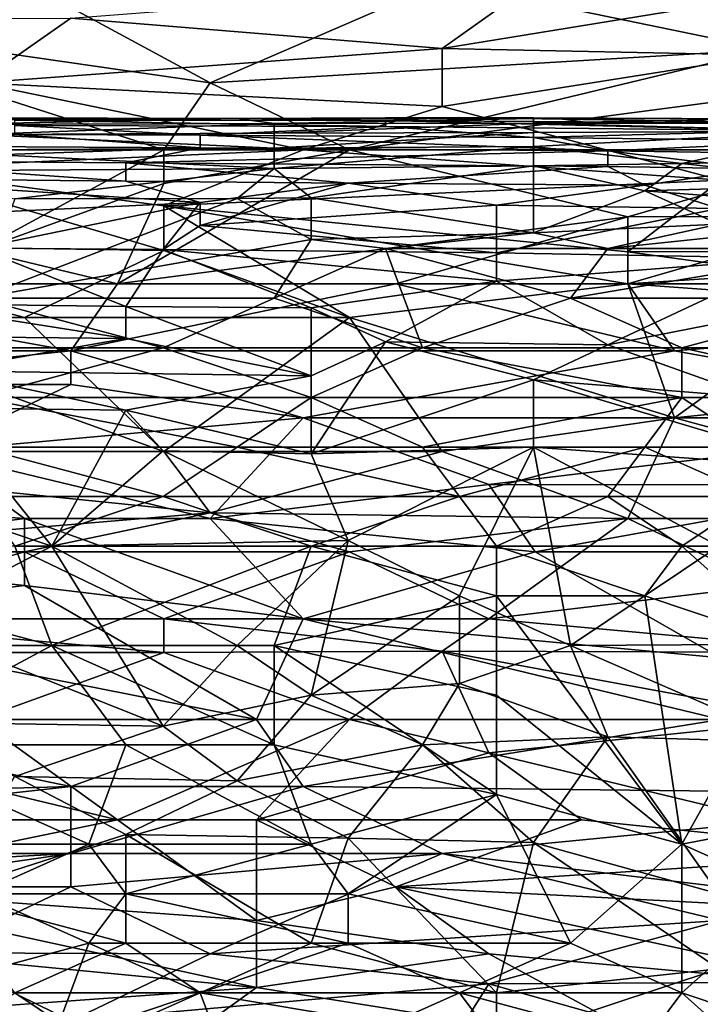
# Model space of a CAD drawing. Extents: x -0.3 to 0.3, y -0.266 to 0.266.
# Tile 341 of 430: x 0.008 to 0.032, y 0.202 to 0.238. Entities that reach past the tile are written whole.
import ezdxf

# ---------------------------------------------------------------- set-up
doc = ezdxf.new("R2010")
doc.units = 0

msp = doc.modelspace()

# ---------------------------------------------------------------- linework, layer by layer
for points in [[(0.014941, 0.235326, 1.180461), (0.00832, 0.238909, 1.181069), (-0.001611, 0.237714, 1.180968)], [(0.014941, 0.235326, 1.180461), (0.023217, 0.238909, 1.18092), (0.00832, 0.238909, 1.181069)], [(0.026528, 0.238909, 0.719272), (0.023217, 0.236555, 0.715185), (0.009975, 0.237627, 0.716746)], [(0.014941, 0.235326, 1.180461), (0.034804, 0.23652, 1.180467), (0.023217, 0.238909, 1.18092)], [(0.023217, 0.236555, 0.715185), (0.026528, 0.238909, 0.719272), (0.038114, 0.238983, 0.719868)], [(0.034804, 0.236318, 0.715185), (0.023217, 0.236555, 0.715185), (0.038114, 0.238983, 0.719868)], [(0.034804, 0.23652, 1.180467), (0.04308, 0.238909, 1.180696), (0.023217, 0.238909, 1.18092)], [(0.013286, 0.232937, 1.179907), (-0.001611, 0.237714, 1.180968), (-0.003266, 0.232937, 1.179973)], [(-0.003266, 0.237624, 0.716746), (0.009975, 0.237627, 0.716746), (0.006665, 0.235326, 0.713097)], [(-0.001611, 0.237714, 1.180968), (0.013286, 0.232937, 1.179907), (0.014941, 0.235326, 1.180461)], [(0.006665, 0.235326, 0.713097), (0.009975, 0.237627, 0.716746), (0.023217, 0.236555, 0.715185)], [(0.006665, 0.235326, 0.713097), (0.023217, 0.236555, 0.715185), (0.023217, 0.23448, 0.712062)], [(0.023217, 0.23448, 0.712062), (0.023217, 0.236555, 0.715185), (0.034804, 0.236318, 0.715185)], [(0.019907, 0.232937, 1.179828), (0.034804, 0.23652, 1.180467), (0.014941, 0.235326, 1.180461)], [(0.019907, 0.232937, 1.179828), (0.038114, 0.235326, 1.18019), (0.034804, 0.23652, 1.180467)], [(0.033148, 0.231852, 0.70894), (0.023217, 0.23448, 0.712062), (0.034804, 0.236318, 0.715185)], [(0.018251, 0.232937, 0.709895), (0.003354, 0.232271, 0.70894), (0.006665, 0.235326, 0.713097)], [(0.023217, 0.23448, 0.712062), (0.018251, 0.232937, 0.709895), (0.006665, 0.235326, 0.713097)], [(0.019907, 0.232937, 1.179828), (0.014941, 0.235326, 1.180461), (0.013286, 0.232937, 1.179907)], [(0.019907, 0.232937, 1.179828), (0.038114, 0.232937, 1.179612), (0.038114, 0.235326, 1.18019)], [(0.018251, 0.232937, 0.709895), (0.023217, 0.23448, 0.712062), (0.033148, 0.231852, 0.70894)], [(0.015901, 0.234058, 0.746671), (0.026472, 0.234052, 0.746671), (0.023829, 0.234096, 0.745225)], [(0.015901, 0.234058, 0.746671), (0.023829, 0.234096, 0.745225), (0.021186, 0.233984, 0.74378)], [(0.021186, 0.233984, 0.74378), (0.023829, 0.234096, 0.745225), (0.037043, 0.233877, 0.74378)], [(0.026472, 0.234052, 0.746671), (0.034401, 0.23404, 0.746671), (0.023829, 0.234096, 0.745225)], [(0.023829, 0.234096, 0.745225), (0.034401, 0.23404, 0.746671), (0.038365, 0.234006, 0.745225)], [(0.023829, 0.234096, 0.745225), (0.038365, 0.234006, 0.745225), (0.037043, 0.233877, 0.74378)], [(0.006651, 0.234083, 0.745225), (0.00533, 0.23404, 0.746671), (0.015901, 0.234058, 0.746671)], [(0.00533, 0.233843, 0.748116), (0.017222, 0.233882, 0.748116), (0.015901, 0.234058, 0.746671)], [(0.00533, 0.23404, 0.746671), (0.00533, 0.233843, 0.748116), (0.015901, 0.234058, 0.746671)], [(0.00533, 0.233843, 0.748116), (0.006651, 0.23348, 0.749562), (0.017222, 0.233882, 0.748116)], [(0.006651, 0.234083, 0.745225), (0.015901, 0.234058, 0.746671), (0.007972, 0.233998, 0.74378)], [(0.006651, 0.23348, 0.749562), (0.017222, 0.233535, 0.749562), (0.017222, 0.233882, 0.748116)], [(0.007972, 0.233998, 0.74378), (0.015901, 0.234058, 0.746671), (0.021186, 0.233984, 0.74378)], [(0.007972, 0.233806, 0.742335), (0.007972, 0.233998, 0.74378), (0.021186, 0.233771, 0.742335)], [(0.007972, 0.233998, 0.74378), (0.021186, 0.233984, 0.74378), (0.021186, 0.233771, 0.742335)], [(0.007972, 0.233806, 0.742335), (0.021186, 0.233771, 0.742335), (0.014579, 0.233463, 0.740889)], [(0.007972, 0.23348, 0.740889), (0.007972, 0.233806, 0.742335), (0.014579, 0.233463, 0.740889)], [(0.014579, 0.233463, 0.740889), (0.021186, 0.233771, 0.742335), (0.026472, 0.233381, 0.740889)], [(0.015901, 0.234058, 0.746671), (0.017222, 0.233882, 0.748116), (0.026472, 0.234052, 0.746671)], [(0.017222, 0.233882, 0.748116), (0.026472, 0.233885, 0.748116), (0.026472, 0.234052, 0.746671)], [(0.017222, 0.233882, 0.748116), (0.017222, 0.233535, 0.749562), (0.026472, 0.233885, 0.748116)], [(0.017222, 0.233535, 0.749562), (0.026472, 0.233551, 0.749562), (0.026472, 0.233885, 0.748116)], [(0.021186, 0.233984, 0.74378), (0.037043, 0.233877, 0.74378), (0.035722, 0.233633, 0.742335)], [(0.021186, 0.233771, 0.742335), (0.021186, 0.233984, 0.74378), (0.035722, 0.233633, 0.742335)], [(0.021186, 0.233771, 0.742335), (0.035722, 0.233633, 0.742335), (0.026472, 0.233381, 0.740889)], [(0.026472, 0.234052, 0.746671), (0.026472, 0.233885, 0.748116), (0.034401, 0.23404, 0.746671)], [(0.026472, 0.233885, 0.748116), (0.038365, 0.233882, 0.748116), (0.034401, 0.23404, 0.746671)], [(0.026472, 0.233551, 0.749562), (0.037043, 0.233601, 0.749562), (0.026472, 0.233885, 0.748116)], [(0.026472, 0.233885, 0.748116), (0.037043, 0.233601, 0.749562), (0.038365, 0.233882, 0.748116)], [(0.000044, 0.233091, 0.739444), (0.007972, 0.23348, 0.740889), (0.014579, 0.233012, 0.739444)], [(0.004008, 0.232928, 0.751007), (0.017222, 0.233002, 0.751007), (0.006651, 0.23348, 0.749562)], [(0.006651, 0.23348, 0.749562), (0.017222, 0.233002, 0.751007), (0.017222, 0.233535, 0.749562)], [(0.007972, 0.23348, 0.740889), (0.014579, 0.233463, 0.740889), (0.014579, 0.233012, 0.739444)], [(0.014579, 0.233463, 0.740889), (0.026472, 0.233381, 0.740889), (0.029115, 0.232899, 0.739444)], [(0.029115, 0.232899, 0.739444), (0.014579, 0.233012, 0.739444), (0.014579, 0.233463, 0.740889)], [(0.017222, 0.233002, 0.751007), (0.026472, 0.233056, 0.751007), (0.026472, 0.233551, 0.749562)], [(0.017222, 0.233535, 0.749562), (0.017222, 0.233002, 0.751007), (0.026472, 0.233551, 0.749562)], [(0.026472, 0.233381, 0.740889), (0.035722, 0.233633, 0.742335), (0.037043, 0.233255, 0.740889)], [(0.026472, 0.233551, 0.749562), (0.026472, 0.233056, 0.751007), (0.037043, 0.233601, 0.749562)], [(0.026472, 0.233056, 0.751007), (0.031758, 0.23245, 0.752452), (0.037043, 0.233601, 0.749562)], [(0.031758, 0.23245, 0.752452), (0.044972, 0.232702, 0.752452), (0.037043, 0.233601, 0.749562)], [(0.000044, 0.233091, 0.739444), (0.014579, 0.233012, 0.739444), (0.001365, 0.232561, 0.737998)], [(0.017222, 0.233002, 0.751007), (0.017222, 0.232276, 0.752452), (0.026472, 0.233056, 0.751007)], [(0.017222, 0.232276, 0.752452), (0.026472, 0.232364, 0.752452), (0.026472, 0.233056, 0.751007)], [(0.037043, 0.233255, 0.740889), (0.029115, 0.232899, 0.739444), (0.026472, 0.233381, 0.740889)], [(0.031758, 0.23245, 0.752452), (0.026472, 0.233056, 0.751007), (0.026472, 0.232364, 0.752452)], [(0.035722, 0.232813, 0.739444), (0.029115, 0.232899, 0.739444), (0.037043, 0.233255, 0.740889)], [(0.006665, 0.229355, 1.178787), (0.013286, 0.232937, 1.179907), (-0.003266, 0.232937, 1.179973)], [(0.001365, 0.232561, 0.737998), (0.014579, 0.233012, 0.739444), (0.011937, 0.23248, 0.737998)], [(0.004008, 0.232928, 0.751007), (0.002687, 0.232174, 0.752452), (0.017222, 0.232276, 0.752452)], [(0.003354, 0.232271, 0.70894), (0.018251, 0.232937, 0.709895), (0.013286, 0.230945, 0.707379)], [(0.017222, 0.233002, 0.751007), (0.004008, 0.232928, 0.751007), (0.017222, 0.232276, 0.752452)], [(0.006665, 0.229355, 1.178787), (0.013286, 0.231743, 1.179549), (0.013286, 0.232937, 1.179907)], [(0.019907, 0.232937, 1.179828), (0.011631, 0.22816, 1.178264), (0.029838, 0.230549, 1.178956)], [(0.013286, 0.231743, 1.179549), (0.011631, 0.22816, 1.178264), (0.019907, 0.232937, 1.179828)], [(0.014579, 0.233012, 0.739444), (0.029115, 0.232899, 0.739444), (0.011937, 0.23248, 0.737998)], [(0.011937, 0.23248, 0.737998), (0.029115, 0.232899, 0.739444), (0.029115, 0.23235, 0.737998)], [(0.033148, 0.231852, 0.70894), (0.013286, 0.230945, 0.707379), (0.018251, 0.232937, 0.709895)], [(0.013286, 0.231743, 1.179549), (0.019907, 0.232937, 1.179828), (0.013286, 0.232937, 1.179907)], [(0.019907, 0.232937, 1.179828), (0.029838, 0.230549, 1.178956), (0.038114, 0.232937, 1.179612)], [(0.029115, 0.232899, 0.739444), (0.035722, 0.232813, 0.739444), (0.034401, 0.232264, 0.737998)], [(0.029115, 0.23235, 0.737998), (0.029115, 0.232899, 0.739444), (0.034401, 0.232264, 0.737998)], [(0.029838, 0.230549, 1.178956), (0.038114, 0.230558, 1.178866), (0.038114, 0.232937, 1.179612)], [(0.031758, 0.23245, 0.752452), (0.038365, 0.231714, 0.753898), (0.044972, 0.232702, 0.752452)], [(0.001365, 0.23193, 0.736553), (0.001365, 0.232561, 0.737998), (0.011937, 0.231822, 0.736553)], [(0.001365, 0.232561, 0.737998), (0.011937, 0.23248, 0.737998), (0.011937, 0.231822, 0.736553)], [(0.011937, 0.23248, 0.737998), (0.029115, 0.23235, 0.737998), (0.019865, 0.231754, 0.736553)], [(0.011937, 0.231822, 0.736553), (0.011937, 0.23248, 0.737998), (0.019865, 0.231754, 0.736553)], [(0.017222, 0.232276, 0.752452), (0.018544, 0.231228, 0.753898), (0.026472, 0.232364, 0.752452)], [(0.018544, 0.231228, 0.753898), (0.026472, 0.229977, 0.755343), (0.026472, 0.232364, 0.752452)], [(0.019865, 0.231754, 0.736553), (0.029115, 0.23235, 0.737998), (0.030436, 0.231676, 0.736553)], [(0.026472, 0.232364, 0.752452), (0.030436, 0.231472, 0.753898), (0.031758, 0.23245, 0.752452)], [(0.026472, 0.232364, 0.752452), (0.026472, 0.229977, 0.755343), (0.030436, 0.231472, 0.753898)], [(0.030436, 0.231676, 0.736553), (0.029115, 0.23235, 0.737998), (0.034401, 0.232264, 0.737998)], [(0.030436, 0.231472, 0.753898), (0.038365, 0.231714, 0.753898), (0.031758, 0.23245, 0.752452)], [(0.003354, 0.232271, 0.70894), (0.013286, 0.229355, 0.705556), (-0.001611, 0.229581, 0.705817)], [(0.002687, 0.232174, 0.752452), (0.007972, 0.23119, 0.753845), (0.017222, 0.232276, 0.752452)], [(0.003354, 0.232271, 0.70894), (0.013286, 0.230945, 0.707379), (0.013286, 0.229355, 0.705556)], [(0.007972, 0.23119, 0.753845), (0.015901, 0.231203, 0.753898), (0.017222, 0.232276, 0.752452)], [(0.015901, 0.231203, 0.753898), (0.018544, 0.231228, 0.753898), (0.017222, 0.232276, 0.752452)], [(0.034401, 0.232264, 0.737998), (0.033079, 0.230851, 0.735108), (0.030436, 0.231676, 0.736553)], [(0.014579, 0.231063, 0.735108), (0.000044, 0.230388, 0.733662), (0.001365, 0.23193, 0.736553)], [(0.011937, 0.231822, 0.736553), (0.014579, 0.231063, 0.735108), (0.001365, 0.23193, 0.736553)], [(0.006665, 0.229355, 1.178787), (0.011631, 0.22816, 1.178264), (0.013286, 0.231743, 1.179549)], [(0.019865, 0.231754, 0.736553), (0.014579, 0.231063, 0.735108), (0.011937, 0.231822, 0.736553)], [(0.033148, 0.231852, 0.70894), (0.029838, 0.229303, 0.705817), (0.013286, 0.230945, 0.707379)], [(0.019865, 0.231754, 0.736553), (0.025151, 0.230972, 0.735108), (0.014579, 0.230239, 0.733662)], [(0.014579, 0.231063, 0.735108), (0.019865, 0.231754, 0.736553), (0.014579, 0.230239, 0.733662)], [(0.030436, 0.231676, 0.736553), (0.025151, 0.230972, 0.735108), (0.019865, 0.231754, 0.736553)], [(0.025151, 0.230972, 0.735108), (0.030436, 0.231676, 0.736553), (0.033079, 0.230851, 0.735108)], [(0.044735, 0.229355, 0.706464), (0.029838, 0.229303, 0.705817), (0.033148, 0.231852, 0.70894)], [(0.038365, 0.231714, 0.753898), (0.030436, 0.231472, 0.753898), (0.041008, 0.230669, 0.755343)], [(0.033079, 0.230285, 0.755343), (0.030436, 0.231472, 0.753898), (0.026472, 0.229977, 0.755343)], [(0.041008, 0.230669, 0.755343), (0.030436, 0.231472, 0.753898), (0.033079, 0.230285, 0.755343)], [(0.000044, 0.230388, 0.733662), (0.014579, 0.231063, 0.735108), (0.006651, 0.229439, 0.732217)], [(0.007972, 0.23119, 0.753845), (0.006651, 0.227652, 0.756547), (0.015901, 0.231203, 0.753898)], [(0.006651, 0.227652, 0.756547), (0.018544, 0.229737, 0.755343), (0.015901, 0.231203, 0.753898)], [(0.006651, 0.229439, 0.732217), (0.014579, 0.231063, 0.735108), (0.013258, 0.229382, 0.732217)], [(0.013258, 0.229382, 0.732217), (0.014579, 0.231063, 0.735108), (0.014579, 0.230239, 0.733662)], [(0.029838, 0.22816, 0.704512), (0.013286, 0.230945, 0.707379), (0.029838, 0.229303, 0.705817)], [(0.013286, 0.230945, 0.707379), (0.029838, 0.22816, 0.704512), (0.019907, 0.226966, 0.703024)], [(0.013286, 0.230945, 0.707379), (0.019907, 0.226966, 0.703024), (0.013286, 0.229355, 0.705556)], [(0.025151, 0.230972, 0.735108), (0.025151, 0.229266, 0.732217), (0.014579, 0.230239, 0.733662)], [(0.018544, 0.231228, 0.753898), (0.015901, 0.231203, 0.753898), (0.018544, 0.229737, 0.755343)], [(0.026472, 0.229977, 0.755343), (0.018544, 0.231228, 0.753898), (0.018544, 0.229737, 0.755343)], [(0.033079, 0.230851, 0.735108), (0.025151, 0.229266, 0.732217), (0.025151, 0.230972, 0.735108)], [(0.033079, 0.230851, 0.735108), (0.035722, 0.229082, 0.732217), (0.025151, 0.229266, 0.732217)], [(0.033079, 0.230285, 0.755343), (0.029115, 0.229421, 0.75591), (0.041008, 0.230669, 0.755343)], [(0.029115, 0.229421, 0.75591), (0.038365, 0.229421, 0.756359), (0.041008, 0.230669, 0.755343)], [(0.029838, 0.230549, 1.178956), (0.011631, 0.22816, 1.178264), (0.021562, 0.22816, 1.178131)], [(0.025151, 0.229266, 0.732217), (0.013258, 0.229382, 0.732217), (0.014579, 0.230239, 0.733662)], [(0.029838, 0.22816, 1.17803), (0.029838, 0.230549, 1.178956), (0.021562, 0.22816, 1.178131)], [(0.026472, 0.229977, 0.755343), (0.029115, 0.229421, 0.75591), (0.033079, 0.230285, 0.755343)], [(0.029838, 0.22816, 1.17803), (0.048045, 0.229355, 1.178257), (0.038114, 0.230558, 1.178866)], [(0.038114, 0.230558, 1.178866), (0.029838, 0.230549, 1.178956), (0.029838, 0.22816, 1.17803)], [(0.018544, 0.229737, 0.755343), (0.021186, 0.229421, 0.755654), (0.026472, 0.229977, 0.755343)], [(0.021186, 0.229421, 0.755654), (0.029115, 0.229421, 0.75591), (0.026472, 0.229977, 0.755343)], [(-0.001611, 0.229581, 0.705817), (0.013286, 0.229355, 0.705556), (0.00832, 0.226966, 0.702986)], [(0.000044, 0.226966, 0.703006), (-0.001611, 0.229581, 0.705817), (0.00832, 0.226966, 0.702986)], [(0.017222, 0.227652, 0.756685), (0.018544, 0.229737, 0.755343), (0.006651, 0.227652, 0.756547)], [(0.017222, 0.227652, 0.756685), (0.021186, 0.229421, 0.755654), (0.018544, 0.229737, 0.755343)], [(0.011631, 0.22816, 1.178264), (0.006665, 0.229355, 1.178787), (-0.003266, 0.22816, 1.178348)], [(0.004008, 0.227459, 0.729326), (0.006651, 0.229439, 0.732217), (0.011937, 0.22736, 0.729326)], [(0.013258, 0.229382, 0.732217), (0.011937, 0.22736, 0.729326), (0.006651, 0.229439, 0.732217)], [(0.013286, 0.229355, 0.705556), (0.019907, 0.226966, 0.703024), (0.00832, 0.226966, 0.702986)], [(0.018544, 0.227309, 0.729326), (0.011937, 0.22736, 0.729326), (0.013258, 0.229382, 0.732217)], [(0.013258, 0.229382, 0.732217), (0.025151, 0.229266, 0.732217), (0.025151, 0.228255, 0.730772)], [(0.025151, 0.228255, 0.730772), (0.018544, 0.227309, 0.729326), (0.013258, 0.229382, 0.732217)], [(0.017222, 0.227652, 0.756685), (0.022508, 0.225883, 0.757555), (0.021186, 0.229421, 0.755654)], [(0.029115, 0.229421, 0.75591), (0.021186, 0.229421, 0.755654), (0.027793, 0.227652, 0.756998)], [(0.021186, 0.229421, 0.755654), (0.022508, 0.225883, 0.757555), (0.027793, 0.227652, 0.756998)], [(0.025151, 0.228255, 0.730772), (0.025151, 0.229266, 0.732217), (0.035722, 0.229082, 0.732217)], [(0.038365, 0.227652, 0.757506), (0.038365, 0.229421, 0.756359), (0.027793, 0.227652, 0.756998)], [(0.038365, 0.229421, 0.756359), (0.029115, 0.229421, 0.75591), (0.027793, 0.227652, 0.756998)], [(0.044735, 0.229355, 0.706464), (0.038114, 0.22816, 0.704813), (0.029838, 0.229303, 0.705817)], [(0.04639, 0.226966, 1.17728), (0.048045, 0.229355, 1.178257), (0.029838, 0.22816, 1.17803)], [(0.038114, 0.22816, 0.704813), (0.029838, 0.22816, 0.704512), (0.029838, 0.229303, 0.705817)], [(0.025151, 0.228255, 0.730772), (0.035722, 0.229082, 0.732217), (0.029115, 0.225985, 0.727881)], [(0.035722, 0.229082, 0.732217), (0.034401, 0.227027, 0.729326), (0.029115, 0.225985, 0.727881)], [(-0.006577, 0.225772, 1.177246), (0.009975, 0.225772, 1.177189), (-0.003266, 0.22816, 1.178348)], [(0.009975, 0.225772, 1.177189), (0.011631, 0.22816, 1.178264), (-0.003266, 0.22816, 1.178348)], [(0.011631, 0.22816, 1.178264), (0.009975, 0.225772, 1.177189), (0.021562, 0.22816, 1.178131)], [(0.021562, 0.22816, 1.178131), (0.009975, 0.225772, 1.177189), (0.031493, 0.225772, 1.176907)], [(0.018544, 0.227309, 0.729326), (0.025151, 0.228255, 0.730772), (0.021186, 0.226096, 0.727881)], [(0.029838, 0.22816, 0.704512), (0.031493, 0.223383, 0.699653), (0.019907, 0.226966, 0.703024)], [(0.021186, 0.226096, 0.727881), (0.025151, 0.228255, 0.730772), (0.029115, 0.225985, 0.727881)], [(0.021562, 0.22816, 1.178131), (0.031493, 0.225772, 1.176907), (0.029838, 0.22816, 1.17803)], [(0.031493, 0.225772, 1.176907), (0.04639, 0.226966, 1.17728), (0.029838, 0.22816, 1.17803)], [(0.029838, 0.22816, 0.704512), (0.038114, 0.22816, 0.704813), (0.031493, 0.223383, 0.699653)], [(0.031493, 0.223383, 0.699653), (0.038114, 0.22816, 0.704813), (0.04308, 0.224578, 0.701302)], [(0.004008, 0.227459, 0.729326), (0.011937, 0.226219, 0.727881), (0.000044, 0.226327, 0.727881)], [(0.004008, 0.227459, 0.729326), (0.011937, 0.22736, 0.729326), (0.011937, 0.226219, 0.727881)], [(0.017222, 0.227652, 0.756685), (0.006651, 0.227652, 0.756547), (0.013258, 0.225883, 0.757324)], [(0.013258, 0.225883, 0.757324), (0.006651, 0.227652, 0.756547), (0.006651, 0.225883, 0.757249)], [(0.013258, 0.225883, 0.757324), (0.022508, 0.225883, 0.757555), (0.017222, 0.227652, 0.756685)], [(0.022508, 0.225883, 0.757555), (0.031758, 0.225883, 0.757948), (0.027793, 0.227652, 0.756998)], [(0.038365, 0.227652, 0.757506), (0.027793, 0.227652, 0.756998), (0.031758, 0.225883, 0.757948)], [(0.031758, 0.225883, 0.757948), (0.039686, 0.225883, 0.758355), (0.038365, 0.227652, 0.757506)], [(0.018544, 0.227309, 0.729326), (0.018544, 0.224888, 0.726435), (0.011937, 0.22736, 0.729326)], [(0.011937, 0.22736, 0.729326), (0.018544, 0.224888, 0.726435), (0.011937, 0.226219, 0.727881)], [(0.018544, 0.227309, 0.729326), (0.021186, 0.226096, 0.727881), (0.018544, 0.224888, 0.726435)], [(0.013286, 0.222189, 0.698287), (-0.006577, 0.222189, 0.698366), (0.000044, 0.226966, 0.703006)], [(0.00832, 0.226966, 0.702986), (0.013286, 0.222189, 0.698287), (0.000044, 0.226966, 0.703006)], [(0.00832, 0.226966, 0.702986), (0.019907, 0.226966, 0.703024), (0.013286, 0.222189, 0.698287)], [(0.019907, 0.226966, 0.703024), (0.023217, 0.222189, 0.698338), (0.013286, 0.222189, 0.698287)], [(0.019907, 0.226966, 0.703024), (0.031493, 0.223383, 0.699653), (0.023217, 0.222189, 0.698338)], [(0.029115, 0.225985, 0.727881), (0.034401, 0.227027, 0.729326), (0.034401, 0.224114, 0.726007)], [(0.031493, 0.225772, 1.176907), (0.044735, 0.223383, 1.17543), (0.04639, 0.226966, 1.17728)], [(0.000044, 0.226327, 0.727881), (0.011937, 0.226219, 0.727881), (0.00533, 0.225063, 0.726435)], [(0.018544, 0.224888, 0.726435), (0.00533, 0.225063, 0.726435), (0.011937, 0.226219, 0.727881)], [(0.026472, 0.22474, 0.726435), (0.018544, 0.222106, 0.723545), (0.021186, 0.226096, 0.727881)], [(0.021186, 0.226096, 0.727881), (0.018544, 0.222106, 0.723545), (0.018544, 0.224888, 0.726435)], [(0.026472, 0.22474, 0.726435), (0.021186, 0.226096, 0.727881), (0.029115, 0.225985, 0.727881)], [(-0.001611, 0.224578, 1.176616), (0.009975, 0.225772, 1.177189), (-0.006577, 0.225772, 1.177246)], [(-0.001611, 0.224578, 1.176616), (0.009975, 0.224578, 1.176528), (0.009975, 0.225772, 1.177189)], [(0.006651, 0.224114, 0.757656), (0.013258, 0.225883, 0.757324), (0.006651, 0.225883, 0.757249)], [(0.006651, 0.224114, 0.757656), (0.018544, 0.224114, 0.757869), (0.013258, 0.225883, 0.757324)], [(0.018251, 0.223384, 1.175744), (0.031493, 0.225772, 1.176907), (0.009975, 0.225772, 1.177189)], [(0.018251, 0.223384, 1.175744), (0.009975, 0.225772, 1.177189), (0.009975, 0.224578, 1.176528)], [(0.018544, 0.224114, 0.757869), (0.022508, 0.225883, 0.757555), (0.013258, 0.225883, 0.757324)], [(0.018251, 0.223384, 1.175744), (0.044735, 0.223383, 1.17543), (0.031493, 0.225772, 1.176907)], [(0.018544, 0.224114, 0.757869), (0.031758, 0.224114, 0.75839), (0.022508, 0.225883, 0.757555)], [(0.031758, 0.225883, 0.757948), (0.022508, 0.225883, 0.757555), (0.031758, 0.224114, 0.75839)], [(0.034401, 0.224114, 0.726007), (0.026472, 0.22474, 0.726435), (0.029115, 0.225985, 0.727881)], [(0.039686, 0.224114, 0.758828), (0.039686, 0.225883, 0.758355), (0.031758, 0.225883, 0.757948)], [(0.039686, 0.224114, 0.758828), (0.031758, 0.225883, 0.757948), (0.031758, 0.224114, 0.75839)], [(0.018544, 0.224888, 0.726435), (0.011937, 0.223664, 0.72499), (0.00533, 0.225063, 0.726435)], [(0.011937, 0.223664, 0.72499), (0.00533, 0.223746, 0.72499), (0.00533, 0.225063, 0.726435)], [(0.018544, 0.222106, 0.723545), (0.011937, 0.223664, 0.72499), (0.018544, 0.224888, 0.726435)], [(0.018544, 0.222106, 0.723545), (0.026472, 0.22474, 0.726435), (0.026472, 0.222345, 0.723979)], [(0.034401, 0.224114, 0.726007), (0.037043, 0.221589, 0.723545), (0.026472, 0.22474, 0.726435)], [(0.026472, 0.22474, 0.726435), (0.037043, 0.221589, 0.723545), (0.026472, 0.222345, 0.723979)], [(-0.001611, 0.224578, 1.176616), (0.00501, 0.222189, 1.175157), (0.009975, 0.224578, 1.176528)], [(0.018251, 0.223384, 1.175744), (0.009975, 0.224578, 1.176528), (0.00501, 0.222189, 1.175157)], [(0.04308, 0.224578, 0.701302), (0.044735, 0.2198, 0.697016), (0.031493, 0.223383, 0.699653)], [(0.015901, 0.222345, 0.757935), (0.018544, 0.224114, 0.757869), (0.006651, 0.224114, 0.757656)], [(0.006651, 0.222345, 0.757799), (0.015901, 0.222345, 0.757935), (0.006651, 0.224114, 0.757656)], [(0.015901, 0.222345, 0.757935), (0.022508, 0.222345, 0.758164), (0.018544, 0.224114, 0.757869)], [(0.031758, 0.224114, 0.75839), (0.018544, 0.224114, 0.757869), (0.022508, 0.222345, 0.758164)], [(0.030436, 0.222345, 0.758498), (0.031758, 0.224114, 0.75839), (0.022508, 0.222345, 0.758164)], [(0.030436, 0.222345, 0.758498), (0.034401, 0.222345, 0.758723), (0.031758, 0.224114, 0.75839)], [(0.034401, 0.222345, 0.758723), (0.039686, 0.224114, 0.758828), (0.031758, 0.224114, 0.75839)], [(0.004008, 0.220576, 0.72182), (0.00533, 0.223746, 0.72499), (0.009294, 0.218807, 0.720245)], [(0.00533, 0.223746, 0.72499), (0.011937, 0.223664, 0.72499), (0.009294, 0.218807, 0.720245)], [(0.011937, 0.223664, 0.72499), (0.013258, 0.222206, 0.723545), (0.009294, 0.218807, 0.720245)], [(0.018544, 0.222106, 0.723545), (0.013258, 0.222206, 0.723545), (0.011937, 0.223664, 0.72499)], [(0.00501, 0.222189, 1.175157), (0.014941, 0.2198, 1.173491), (0.018251, 0.223384, 1.175744)], [(0.014941, 0.2198, 1.173491), (0.024872, 0.22101, 1.174183), (0.018251, 0.223384, 1.175744)], [(0.024872, 0.22101, 1.174183), (0.044735, 0.223383, 1.17543), (0.018251, 0.223384, 1.175744)], [(0.031493, 0.223383, 0.699653), (0.029838, 0.2198, 0.696475), (0.023217, 0.222189, 0.698338)], [(0.024872, 0.22101, 1.174183), (0.039769, 0.220995, 1.174023), (0.044735, 0.223383, 1.17543)], [(0.044735, 0.2198, 0.697016), (0.029838, 0.2198, 0.696475), (0.031493, 0.223383, 0.699653)], [(0.00501, 0.222189, 1.175157), (-0.008232, 0.220995, 1.174423), (0.00832, 0.2198, 1.173548)], [(0.013286, 0.222189, 0.698287), (0.014941, 0.219998, 0.69645), (-0.006577, 0.222189, 0.698366)], [(0.014941, 0.219998, 0.69645), (-0.001611, 0.218606, 0.695423), (-0.006577, 0.222189, 0.698366)], [(0.014941, 0.2198, 1.173491), (0.00501, 0.222189, 1.175157), (0.00832, 0.2198, 1.173548)], [(0.013258, 0.220576, 0.757793), (0.015901, 0.222345, 0.757935), (0.006651, 0.222345, 0.757799)], [(0.006651, 0.220576, 0.757715), (0.013258, 0.220576, 0.757793), (0.006651, 0.222345, 0.757799)], [(0.009294, 0.218807, 0.720245), (0.013258, 0.222206, 0.723545), (0.019865, 0.219016, 0.720654)], [(0.013258, 0.220576, 0.757793), (0.023829, 0.220576, 0.758158), (0.015901, 0.222345, 0.757935)], [(0.013258, 0.222206, 0.723545), (0.018544, 0.222106, 0.723545), (0.019865, 0.219016, 0.720654)], [(0.023217, 0.222189, 0.698338), (0.014941, 0.219998, 0.69645), (0.013286, 0.222189, 0.698287)], [(0.014941, 0.219998, 0.69645), (0.023217, 0.222189, 0.698338), (0.029838, 0.2198, 0.696475)], [(0.023829, 0.220576, 0.758158), (0.022508, 0.222345, 0.758164), (0.015901, 0.222345, 0.757935)], [(0.026472, 0.222345, 0.723979), (0.019865, 0.219016, 0.720654), (0.018544, 0.222106, 0.723545)], [(0.019865, 0.219016, 0.720654), (0.026472, 0.222345, 0.723979), (0.023829, 0.217038, 0.719009)], [(0.030436, 0.222345, 0.758498), (0.022508, 0.222345, 0.758164), (0.023829, 0.220576, 0.758158)], [(0.023829, 0.220576, 0.758158), (0.029115, 0.220576, 0.758419), (0.030436, 0.222345, 0.758498)], [(0.023829, 0.217038, 0.719009), (0.026472, 0.222345, 0.723979), (0.027793, 0.215269, 0.717539)], [(0.033079, 0.218807, 0.72083), (0.026472, 0.222345, 0.723979), (0.037043, 0.221589, 0.723545)], [(0.026472, 0.222345, 0.723979), (0.033079, 0.218807, 0.72083), (0.027793, 0.215269, 0.717539)], [(0.029115, 0.220576, 0.758419), (0.034401, 0.220576, 0.75873), (0.030436, 0.222345, 0.758498)], [(0.034401, 0.220576, 0.75873), (0.034401, 0.222345, 0.758723), (0.030436, 0.222345, 0.758498)], [(-0.001611, 0.218468, 1.172621), (0.00832, 0.2198, 1.173548), (-0.008232, 0.220995, 1.174423)], [(0.014941, 0.2198, 1.173491), (0.026528, 0.218606, 1.17251), (0.024872, 0.22101, 1.174183)], [(0.024872, 0.22101, 1.174183), (0.026528, 0.218606, 1.17251), (0.039769, 0.220995, 1.174023)], [(0.039769, 0.220995, 1.174023), (0.026528, 0.218606, 1.17251), (0.04308, 0.218606, 1.172347)], [(0.009294, 0.218807, 0.720245), (0.004008, 0.216066, 0.717763), (0.004008, 0.220576, 0.72182)], [(0.007972, 0.218807, 0.757453), (0.013258, 0.220576, 0.757793), (0.006651, 0.220576, 0.757715)], [(0.007972, 0.218807, 0.757453), (0.018544, 0.218807, 0.757702), (0.013258, 0.220576, 0.757793)], [(0.018544, 0.218807, 0.757702), (0.023829, 0.220576, 0.758158), (0.013258, 0.220576, 0.757793)], [(0.018544, 0.218807, 0.757702), (0.025151, 0.218807, 0.758012), (0.023829, 0.220576, 0.758158)], [(0.023829, 0.220576, 0.758158), (0.025151, 0.218807, 0.758012), (0.029115, 0.220576, 0.758419)], [(0.025151, 0.218807, 0.758012), (0.031758, 0.218807, 0.758374), (0.029115, 0.220576, 0.758419)], [(0.031758, 0.218807, 0.758374), (0.034401, 0.220576, 0.75873), (0.029115, 0.220576, 0.758419)], [(0.031758, 0.218807, 0.758374), (0.041008, 0.218807, 0.759049), (0.034401, 0.220576, 0.75873)], [(0.014941, 0.219998, 0.69645), (0.00832, 0.218606, 0.695402), (-0.001611, 0.218606, 0.695423)], [(-0.001611, 0.218468, 1.172621), (0.00832, 0.217412, 1.171763), (0.00832, 0.2198, 1.173548)], [(0.00832, 0.218606, 0.695402), (0.014941, 0.219998, 0.69645), (0.019907, 0.218606, 0.695418)], [(0.00832, 0.2198, 1.173548), (0.018251, 0.216218, 1.170738), (0.014941, 0.2198, 1.173491)], [(0.018251, 0.216218, 1.170738), (0.00832, 0.2198, 1.173548), (0.00832, 0.217412, 1.171763)], [(0.019907, 0.218606, 0.695418), (0.014941, 0.219998, 0.69645), (0.029838, 0.2198, 0.696475)], [(0.014941, 0.2198, 1.173491), (0.018251, 0.216218, 1.170738), (0.026528, 0.218606, 1.17251)], [(0.019907, 0.218606, 0.695418), (0.029838, 0.2198, 0.696475), (0.024872, 0.216218, 0.693959)], [(0.024872, 0.216218, 0.693959), (0.029838, 0.2198, 0.696475), (0.034804, 0.217412, 0.694914)], [(0.044735, 0.2198, 0.697016), (0.034804, 0.217412, 0.694914), (0.029838, 0.2198, 0.696475)], [(0.009294, 0.218807, 0.720245), (0.019865, 0.219016, 0.720654), (0.015901, 0.215269, 0.717276)], [(0.015901, 0.215269, 0.717276), (0.019865, 0.219016, 0.720654), (0.018544, 0.2135, 0.715849)], [(0.019865, 0.219016, 0.720654), (0.023829, 0.217038, 0.719009), (0.018544, 0.2135, 0.715849)], [(-0.001277, 0.215269, 0.756611), (0.009294, 0.215269, 0.756629), (-0.00392, 0.218807, 0.757499)], [(-0.00392, 0.218807, 0.757499), (0.009294, 0.215269, 0.756629), (0.007972, 0.218807, 0.757453)], [(0.009294, 0.218807, 0.720245), (0.013258, 0.21239, 0.714872), (0.004008, 0.216066, 0.717763)], [(0.009294, 0.215269, 0.756629), (0.018544, 0.218807, 0.757702), (0.007972, 0.218807, 0.757453)], [(0.009294, 0.215269, 0.756629), (0.017222, 0.215269, 0.756816), (0.018544, 0.218807, 0.757702)], [(0.015901, 0.215269, 0.717276), (0.013258, 0.21239, 0.714872), (0.009294, 0.218807, 0.720245)], [(0.017222, 0.215269, 0.756816), (0.025151, 0.217038, 0.757642), (0.018544, 0.218807, 0.757702)], [(0.025151, 0.217038, 0.757642), (0.025151, 0.218807, 0.758012), (0.018544, 0.218807, 0.757702)], [(0.025151, 0.218807, 0.758012), (0.030436, 0.217038, 0.757984), (0.031758, 0.218807, 0.758374)], [(0.025151, 0.218807, 0.758012), (0.025151, 0.217038, 0.757642), (0.030436, 0.217038, 0.757984)], [(0.035722, 0.215318, 0.717763), (0.027793, 0.215269, 0.717539), (0.033079, 0.218807, 0.72083)], [(0.031758, 0.218807, 0.758374), (0.030436, 0.217038, 0.757984), (0.035722, 0.215269, 0.757932)], [(0.035722, 0.215269, 0.757932), (0.041008, 0.218807, 0.759049), (0.031758, 0.218807, 0.758374)], [(0.000044, 0.216218, 0.69387), (-0.001611, 0.218606, 0.695423), (0.00832, 0.218606, 0.695402)], [(0.00832, 0.217412, 1.171763), (-0.001611, 0.218468, 1.172621), (-0.001611, 0.216218, 1.170852)], [(0.000044, 0.216218, 0.69387), (0.00832, 0.218606, 0.695402), (0.013286, 0.216218, 0.693852)], [(0.013286, 0.216218, 0.693852), (0.00832, 0.218606, 0.695402), (0.019907, 0.218606, 0.695418)], [(0.024872, 0.216218, 0.693959), (0.013286, 0.216218, 0.693852), (0.019907, 0.218606, 0.695418)], [(0.018251, 0.216218, 1.170738), (0.033148, 0.214832, 1.169499), (0.026528, 0.218606, 1.17251)], [(0.026528, 0.218606, 1.17251), (0.033148, 0.214832, 1.169499), (0.04308, 0.218606, 1.172347)], [(0.016596, 0.212635, 1.167647), (0.00832, 0.217412, 1.171763), (-0.001611, 0.216218, 1.170852)], [(0.016596, 0.212635, 1.167647), (0.018251, 0.216218, 1.170738), (0.00832, 0.217412, 1.171763)], [(0.038114, 0.215023, 0.693618), (0.024872, 0.216218, 0.693959), (0.034804, 0.217412, 0.694914)], [(0.025151, 0.2135, 0.756653), (0.025151, 0.217038, 0.757642), (0.017222, 0.215269, 0.756816)], [(0.018544, 0.2135, 0.715849), (0.023829, 0.217038, 0.719009), (0.023829, 0.213915, 0.716318)], [(0.023829, 0.217038, 0.719009), (0.027793, 0.215269, 0.717539), (0.023829, 0.213915, 0.716318)], [(0.025151, 0.217038, 0.757642), (0.031758, 0.208193, 0.75555), (0.030436, 0.217038, 0.757984)], [(0.031758, 0.208193, 0.75555), (0.025151, 0.217038, 0.757642), (0.025151, 0.2135, 0.756653)], [(0.030436, 0.217038, 0.757984), (0.031758, 0.208193, 0.75555), (0.035722, 0.215269, 0.757932)], [(-0.008232, 0.215023, 0.693255), (0.000044, 0.216218, 0.69387), (0.013286, 0.215023, 0.693228)], [(-0.001611, 0.216218, 1.170852), (-0.001611, 0.212635, 1.167703), (0.016596, 0.212635, 1.167647)], [(0.000044, 0.216218, 0.69387), (0.013286, 0.216218, 0.693852), (0.013286, 0.215023, 0.693228)], [(0.013286, 0.216218, 0.693852), (0.024872, 0.216218, 0.693959), (0.023217, 0.215072, 0.693328)], [(0.013286, 0.215023, 0.693228), (0.013286, 0.216218, 0.693852), (0.023217, 0.215072, 0.693328)], [(0.018251, 0.216218, 1.170738), (0.016596, 0.212635, 1.167647), (0.033148, 0.212635, 1.167562)], [(0.018251, 0.216218, 1.170738), (0.033148, 0.212635, 1.167562), (0.033148, 0.214832, 1.169499)], [(0.023217, 0.215072, 0.693328), (0.024872, 0.216218, 0.693959), (0.038114, 0.215023, 0.693618)], [(0.013258, 0.21239, 0.714872), (0.002687, 0.212566, 0.714872), (0.004008, 0.216066, 0.717763)], [(0.002687, 0.211731, 0.755527), (0.009294, 0.215269, 0.756629), (-0.001277, 0.215269, 0.756611)], [(0.002687, 0.211731, 0.755527), (0.011937, 0.211731, 0.755625), (0.009294, 0.215269, 0.756629)], [(0.017222, 0.211731, 0.755749), (0.017222, 0.215269, 0.756816), (0.009294, 0.215269, 0.756629)], [(0.011937, 0.211731, 0.755625), (0.017222, 0.211731, 0.755749), (0.009294, 0.215269, 0.756629)], [(0.018544, 0.2135, 0.715849), (0.013258, 0.21239, 0.714872), (0.015901, 0.215269, 0.717276)], [(0.025151, 0.209962, 0.755573), (0.025151, 0.2135, 0.756653), (0.017222, 0.215269, 0.756816)], [(0.017222, 0.211731, 0.755749), (0.025151, 0.209962, 0.755573), (0.017222, 0.215269, 0.756816)], [(0.023829, 0.213915, 0.716318), (0.027793, 0.215269, 0.717539), (0.029115, 0.212014, 0.714872)], [(0.027793, 0.215269, 0.717539), (0.035722, 0.215318, 0.717763), (0.035722, 0.21182, 0.714872)], [(0.035722, 0.21182, 0.714872), (0.029115, 0.212014, 0.714872), (0.027793, 0.215269, 0.717539)], [(0.031758, 0.208193, 0.75555), (0.041008, 0.209962, 0.75685), (0.035722, 0.215269, 0.757932)], [(-0.008232, 0.215023, 0.693255), (0.013286, 0.215023, 0.693228), (0.006665, 0.212635, 0.692131)], [(0.019907, 0.212635, 0.692164), (0.006665, 0.212635, 0.692131), (0.013286, 0.215023, 0.693228)], [(0.019907, 0.212635, 0.692164), (0.013286, 0.215023, 0.693228), (0.023217, 0.215072, 0.693328)], [(0.019907, 0.212635, 0.692164), (0.023217, 0.215072, 0.693328), (0.024872, 0.211447, 0.691766)], [(0.023217, 0.215072, 0.693328), (0.038114, 0.215023, 0.693618), (0.036459, 0.212635, 0.692478)], [(0.036459, 0.212635, 0.692478), (0.024872, 0.211447, 0.691766), (0.023217, 0.215072, 0.693328)], [(0.018544, 0.2135, 0.715849), (0.023829, 0.213915, 0.716318), (0.022508, 0.211731, 0.71452)], [(0.022508, 0.211731, 0.71452), (0.023829, 0.213915, 0.716318), (0.029115, 0.212014, 0.714872)], [(0.018544, 0.2135, 0.715849), (0.015901, 0.210452, 0.713427), (0.013258, 0.21239, 0.714872)], [(0.018544, 0.2135, 0.715849), (0.022508, 0.211731, 0.71452), (0.015901, 0.210452, 0.713427)], [(0.025151, 0.209962, 0.755573), (0.031758, 0.208193, 0.75555), (0.025151, 0.2135, 0.756653)], [(0.009975, 0.210246, 1.165323), (-0.001611, 0.212635, 1.167703), (-0.009887, 0.209688, 1.164815)], [(-0.001611, 0.212635, 1.167703), (0.009975, 0.210246, 1.165323), (0.016596, 0.212635, 1.167647)], [(0.006665, 0.212635, 0.692131), (0.011631, 0.209052, 0.690877), (0.001699, 0.211441, 0.69169)], [(0.007972, 0.210605, 0.713427), (0.002687, 0.212566, 0.714872), (0.013258, 0.21239, 0.714872)], [(0.006665, 0.212635, 0.692131), (0.019907, 0.212635, 0.692164), (0.011631, 0.209052, 0.690877)], [(0.007972, 0.210605, 0.713427), (0.013258, 0.21239, 0.714872), (0.015901, 0.210452, 0.713427)], [(0.016596, 0.212635, 1.167647), (0.009975, 0.210246, 1.165323), (0.018251, 0.210246, 1.165297)], [(0.011631, 0.209052, 0.690877), (0.019907, 0.212635, 0.692164), (0.016596, 0.209052, 0.690898)], [(0.016596, 0.209052, 0.690898), (0.019907, 0.212635, 0.692164), (0.024872, 0.211447, 0.691766)], [(0.033148, 0.212635, 1.167562), (0.016596, 0.212635, 1.167647), (0.018251, 0.210246, 1.165297)], [(0.018251, 0.210246, 1.165297), (0.044735, 0.209951, 1.164815), (0.033148, 0.212635, 1.167562)], [(0.036459, 0.212635, 0.692478), (0.039769, 0.207858, 0.690889), (0.024872, 0.211447, 0.691766)], [(0.029115, 0.212014, 0.714872), (0.026472, 0.208243, 0.711981), (0.022508, 0.211731, 0.71452)], [(0.033079, 0.206424, 0.710834), (0.026472, 0.208243, 0.711981), (0.029115, 0.212014, 0.714872)], [(0.035722, 0.21182, 0.714872), (0.033079, 0.206424, 0.710834), (0.029115, 0.212014, 0.714872)], [(0.011937, 0.211731, 0.755625), (0.002687, 0.211731, 0.755527), (0.010615, 0.208193, 0.754606)], [(0.002687, 0.208193, 0.754529), (0.010615, 0.208193, 0.754606), (0.002687, 0.211731, 0.755527)], [(0.010615, 0.208193, 0.754606), (0.018544, 0.208193, 0.754806), (0.011937, 0.211731, 0.755625)], [(0.011937, 0.211731, 0.755625), (0.018544, 0.208193, 0.754806), (0.017222, 0.211731, 0.755749)], [(0.019865, 0.208399, 0.711981), (0.015901, 0.210452, 0.713427), (0.022508, 0.211731, 0.71452)], [(0.018544, 0.208193, 0.754806), (0.025151, 0.209962, 0.755573), (0.017222, 0.211731, 0.755749)], [(0.026472, 0.208243, 0.711981), (0.019865, 0.208399, 0.711981), (0.022508, 0.211731, 0.71452)], [(-0.006577, 0.209052, 0.690907), (0.001699, 0.211441, 0.69169), (0.011631, 0.209052, 0.690877)], [(0.016596, 0.209052, 0.690898), (0.024872, 0.211447, 0.691766), (0.028183, 0.209052, 0.691031)], [(0.039769, 0.207858, 0.690889), (0.028183, 0.209052, 0.691031), (0.024872, 0.211447, 0.691766)], [(0.00533, 0.206424, 0.710472), (0.007972, 0.210605, 0.713427), (0.011937, 0.208534, 0.711981)], [(0.007972, 0.210605, 0.713427), (0.015901, 0.210452, 0.713427), (0.011937, 0.208534, 0.711981)], [(-0.009887, 0.209688, 1.164815), (-0.011543, 0.207858, 1.162885), (0.009975, 0.210246, 1.165323)], [(0.009975, 0.210246, 1.165323), (-0.011543, 0.207858, 1.162885), (0.009975, 0.207858, 1.162863)], [(0.009975, 0.210246, 1.165323), (0.009975, 0.207858, 1.162863), (0.018251, 0.210246, 1.165297)], [(0.009975, 0.207858, 1.162863), (0.023217, 0.207858, 1.162776), (0.018251, 0.210246, 1.165297)], [(0.011937, 0.208534, 0.711981), (0.015901, 0.210452, 0.713427), (0.019865, 0.208399, 0.711981)], [(0.044735, 0.209951, 1.164815), (0.018251, 0.210246, 1.165297), (0.023217, 0.207858, 1.162776)], [(0.019865, 0.206424, 0.754391), (0.025151, 0.209962, 0.755573), (0.018544, 0.208193, 0.754806)], [(0.019865, 0.206424, 0.754391), (0.027793, 0.204655, 0.754404), (0.025151, 0.209962, 0.755573)], [(0.033148, 0.206664, 1.161362), (0.044735, 0.209951, 1.164815), (0.023217, 0.207858, 1.162776)], [(0.027793, 0.204655, 0.754404), (0.031758, 0.208193, 0.75555), (0.025151, 0.209962, 0.755573)], [(0.031758, 0.208193, 0.75555), (0.035722, 0.206424, 0.755422), (0.041008, 0.209962, 0.75685)], [(0.000044, 0.206664, 0.690299), (-0.006577, 0.209052, 0.690907), (0.011631, 0.209052, 0.690877)], [(0.000044, 0.206664, 0.690299), (0.011631, 0.209052, 0.690877), (0.016596, 0.205469, 0.69006)], [(0.016596, 0.205469, 0.69006), (0.011631, 0.209052, 0.690877), (0.016596, 0.209052, 0.690898)], [(0.021562, 0.206664, 0.690312), (0.016596, 0.209052, 0.690898), (0.028183, 0.209052, 0.691031)], [(0.016596, 0.205469, 0.69006), (0.016596, 0.209052, 0.690898), (0.021562, 0.206664, 0.690312)], [(0.021562, 0.206664, 0.690312), (0.028183, 0.209052, 0.691031), (0.039769, 0.207858, 0.690889)], [(0.00533, 0.206424, 0.710472), (0.011937, 0.208534, 0.711981), (0.011937, 0.204655, 0.709374)], [(0.018544, 0.204655, 0.709445), (0.011937, 0.208534, 0.711981), (0.019865, 0.208399, 0.711981)], [(0.011937, 0.204655, 0.709374), (0.011937, 0.208534, 0.711981), (0.018544, 0.204655, 0.709445)], [(0.006651, 0.206424, 0.754096), (0.010615, 0.208193, 0.754606), (0.002687, 0.208193, 0.754529)], [(0.006651, 0.206424, 0.754096), (0.011937, 0.206424, 0.754174), (0.010615, 0.208193, 0.754606)], [(0.011937, 0.206424, 0.754174), (0.018544, 0.208193, 0.754806), (0.010615, 0.208193, 0.754606)], [(0.011937, 0.206424, 0.754174), (0.019865, 0.206424, 0.754391), (0.018544, 0.208193, 0.754806)], [(0.025151, 0.202886, 0.708447), (0.018544, 0.204655, 0.709445), (0.019865, 0.208399, 0.711981)], [(0.019865, 0.208399, 0.711981), (0.026472, 0.208243, 0.711981), (0.025151, 0.202886, 0.708447)], [(0.033079, 0.203748, 0.709091), (0.025151, 0.202886, 0.708447), (0.026472, 0.208243, 0.711981)], [(0.033079, 0.206424, 0.710834), (0.033079, 0.203748, 0.709091), (0.026472, 0.208243, 0.711981)], [(0.027793, 0.204655, 0.754404), (0.031758, 0.202886, 0.75433), (0.031758, 0.208193, 0.75555)], [(0.031758, 0.202886, 0.75433), (0.035722, 0.206424, 0.755422), (0.031758, 0.208193, 0.75555)], [(-0.011543, 0.207858, 1.162885), (-0.011543, 0.206664, 1.161527), (0.009975, 0.207858, 1.162863)], [(-0.011543, 0.206664, 1.161527), (0.001699, 0.206664, 1.161519), (0.009975, 0.207858, 1.162863)], [(0.001699, 0.206664, 1.161519), (0.009975, 0.206664, 1.161505), (0.009975, 0.207858, 1.162863)], [(0.009975, 0.207858, 1.162863), (0.009975, 0.206664, 1.161505), (0.023217, 0.207858, 1.162776)], [(0.023217, 0.207858, 1.162776), (0.009975, 0.206664, 1.161505), (0.014941, 0.204275, 1.158511)], [(0.033148, 0.205469, 1.159949), (0.023217, 0.207858, 1.162776), (0.014941, 0.204275, 1.158511)], [(0.021562, 0.206664, 0.690312), (0.039769, 0.207858, 0.690889), (0.044735, 0.205469, 0.690426)], [(0.023217, 0.207858, 1.162776), (0.033148, 0.205469, 1.159949), (0.033148, 0.206664, 1.161362)], [(-0.008232, 0.205469, 0.690084), (0.000044, 0.206664, 0.690299), (0.016596, 0.203081, 0.689699)], [(0.016596, 0.203081, 0.689699), (0.000044, 0.206664, 0.690299), (0.016596, 0.205469, 0.69006)], [(0.001699, 0.206664, 1.161519), (0.00501, 0.204314, 1.158571), (0.009975, 0.206664, 1.161505)], [(0.004008, 0.202886, 0.75336), (0.010615, 0.204655, 0.753772), (0.006651, 0.206424, 0.754096)], [(0.014941, 0.204275, 1.158511), (0.009975, 0.206664, 1.161505), (0.00501, 0.204314, 1.158571)], [(0.00533, 0.206424, 0.710472), (0.011937, 0.204655, 0.709374), (0.007972, 0.202886, 0.708233)], [(0.006651, 0.206424, 0.754096), (0.010615, 0.204655, 0.753772), (0.011937, 0.206424, 0.754174)], [(0.010615, 0.204655, 0.753772), (0.019865, 0.204655, 0.754007), (0.011937, 0.206424, 0.754174)], [(0.019865, 0.204655, 0.754007), (0.019865, 0.206424, 0.754391), (0.011937, 0.206424, 0.754174)], [(0.024872, 0.204275, 0.689916), (0.016596, 0.205469, 0.69006), (0.021562, 0.206664, 0.690312)], [(0.019865, 0.204655, 0.754007), (0.027793, 0.204655, 0.754404), (0.019865, 0.206424, 0.754391)], [(0.038114, 0.203081, 0.689905), (0.024872, 0.204275, 0.689916), (0.021562, 0.206664, 0.690312)], [(0.044735, 0.205469, 0.690426), (0.038114, 0.203081, 0.689905), (0.021562, 0.206664, 0.690312)], [(0.037043, 0.201117, 0.754508), (0.035722, 0.206424, 0.755422), (0.031758, 0.202886, 0.75433)], [(0.000044, 0.201886, 0.689556), (-0.008232, 0.205469, 0.690084), (0.016596, 0.203081, 0.689699)], [(0.014941, 0.204275, 1.158511), (0.024872, 0.203207, 1.157009), (0.033148, 0.205469, 1.159949)], [(0.016596, 0.203081, 0.689699), (0.016596, 0.205469, 0.69006), (0.024872, 0.204275, 0.689916)], [(0.024872, 0.203207, 1.157009), (0.036459, 0.203273, 1.157009), (0.033148, 0.205469, 1.159949)], [(0.009294, 0.201117, 0.753132), (0.010615, 0.204655, 0.753772), (0.004008, 0.202886, 0.75336)], [(0.014579, 0.202886, 0.708315), (0.007972, 0.202886, 0.708233), (0.011937, 0.204655, 0.709374)], [(0.009294, 0.201117, 0.753132), (0.014579, 0.202886, 0.753529), (0.010615, 0.204655, 0.753772)], [(0.014579, 0.202886, 0.753529), (0.019865, 0.204655, 0.754007), (0.010615, 0.204655, 0.753772)], [(0.018544, 0.204655, 0.709445), (0.014579, 0.202886, 0.708315), (0.011937, 0.204655, 0.709374)], [(0.025151, 0.202886, 0.708447), (0.014579, 0.202886, 0.708315), (0.018544, 0.204655, 0.709445)], [(0.023829, 0.202886, 0.753861), (0.019865, 0.204655, 0.754007), (0.014579, 0.202886, 0.753529)], [(0.023829, 0.202886, 0.753861), (0.027793, 0.204655, 0.754404), (0.019865, 0.204655, 0.754007)], [(0.023829, 0.202886, 0.753861), (0.031758, 0.202886, 0.75433), (0.027793, 0.204655, 0.754404)], [(0.009975, 0.201886, 1.15517), (0.00501, 0.204314, 1.158571), (-0.001611, 0.199498, 1.151612)], [(0.014941, 0.204275, 1.158511), (0.00501, 0.204314, 1.158571), (0.009975, 0.201886, 1.15517)], [(0.009975, 0.201886, 1.15517), (0.024872, 0.203207, 1.157009), (0.014941, 0.204275, 1.158511)], [(0.031493, 0.200692, 0.689547), (0.016596, 0.203081, 0.689699), (0.024872, 0.204275, 0.689916)], [(0.024872, 0.204275, 0.689916), (0.038114, 0.203081, 0.689905), (0.031493, 0.200692, 0.689547)], [(0.025151, 0.202886, 0.708447), (0.033079, 0.203748, 0.709091), (0.025151, 0.201117, 0.707428)], [(0.035722, 0.201175, 0.707645), (0.025151, 0.201117, 0.707428), (0.033079, 0.203748, 0.709091)], [(0.024872, 0.203207, 1.157009), (0.039769, 0.199011, 1.150764), (0.036459, 0.203273, 1.157009)], [(0.000044, 0.201886, 0.689556), (0.016596, 0.203081, 0.689699), (0.011631, 0.199498, 0.689368)], [(0.006651, 0.199348, 0.752871), (0.009294, 0.201117, 0.753132), (0.004008, 0.202886, 0.75336)], [(0.010615, 0.201117, 0.707268), (0.00533, 0.201117, 0.707227), (0.007972, 0.202886, 0.708233)], [(0.014579, 0.202886, 0.708315), (0.010615, 0.201117, 0.707268), (0.007972, 0.202886, 0.708233)], [(0.009294, 0.201117, 0.753132), (0.015901, 0.199348, 0.753073), (0.014579, 0.202886, 0.753529)], [(0.009975, 0.201886, 1.15517), (0.021562, 0.197948, 1.149203), (0.024872, 0.203207, 1.157009)], [(0.010615, 0.201117, 0.707268), (0.014579, 0.202886, 0.708315), (0.025151, 0.201117, 0.707428)], [(0.011631, 0.199498, 0.689368), (0.016596, 0.203081, 0.689699), (0.031493, 0.200692, 0.689547)], [(0.014579, 0.202886, 0.708315), (0.025151, 0.202886, 0.708447), (0.025151, 0.201117, 0.707428)], [(0.015901, 0.199348, 0.753073), (0.023829, 0.202886, 0.753861), (0.014579, 0.202886, 0.753529)], [(0.015901, 0.199348, 0.753073), (0.025151, 0.201117, 0.753666), (0.023829, 0.202886, 0.753861)], [(0.021562, 0.197948, 1.149203), (0.039769, 0.199011, 1.150764), (0.024872, 0.203207, 1.157009)], [(0.023829, 0.202886, 0.753861), (0.030436, 0.201117, 0.753971), (0.031758, 0.202886, 0.75433)], [(0.025151, 0.201117, 0.753666), (0.030436, 0.201117, 0.753971), (0.023829, 0.202886, 0.753861)], [(0.030436, 0.201117, 0.753971), (0.035722, 0.199348, 0.754157), (0.031758, 0.202886, 0.75433)], [(0.033148, 0.197109, 0.689339), (0.031493, 0.200692, 0.689547), (0.038114, 0.203081, 0.689905)], [(0.035722, 0.199348, 0.754157), (0.037043, 0.201117, 0.754508), (0.031758, 0.202886, 0.75433)]]:
    msp.add_3dface(points)

doc.saveas('drawing.dxf')
